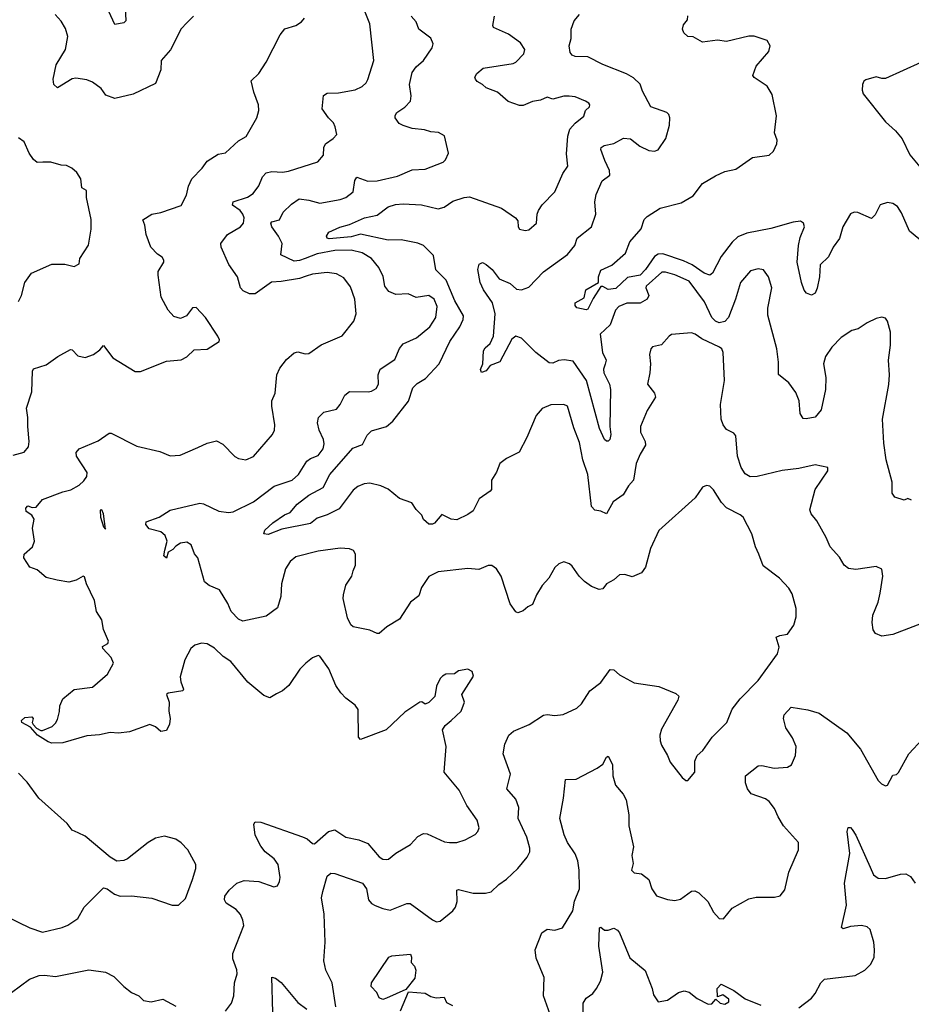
# Model space of a CAD drawing. Extents: x 2199565 to 2323334, y 894172 to 1018966.
# Tile 276 of 440: x 2251111 to 2255934, y 990720 to 996046. Entities that reach past the tile are written whole.
import ezdxf

# ---------------------------------------------------------------- set-up
doc = ezdxf.new("R2010")
doc.units = 0

msp = doc.modelspace()

# ---------------------------------------------------------------- linework, layer by layer
at = {"layer": '0CON10XD'}
for points in [[(2251682.1, 996117.9), (2251685, 996040), (2251675, 996030), (2251625, 996020), (2251529.2, 996229.2)], [(2252500.9, 992399.1), (2252465, 992378), (2252431.1, 992391.1), (2252345, 992462), (2252253.4, 992573.4), (2252210.9, 992600.9), (2252165, 992645.8), (2252125, 992670), (2252095, 992673.8), (2252058.3, 992661.7), (2252036.7, 992645), (2252005, 992582.5), (2251978.8, 992491.2), (2251981.9, 992465), (2251997.5, 992425), (2251994.1, 992415.9), (2251915, 992402.9), (2251905.8, 992395), (2251918.9, 992355), (2251918.1, 992305), (2251925.7, 992265), (2251921.4, 992235), (2251905, 992201.2), (2251875, 992196.2), (2251845, 992220.8), (2251815, 992232.5), (2251705, 992193.8), (2251645, 992186.1), (2251600.4, 992189.6), (2251543.4, 992176.6), (2251475, 992172.7), (2251345, 992134.6), (2251285, 992132.5), (2251265, 992139.1), (2251207.8, 992175), (2251169.1, 992219.1), (2251122, 992245), (2251120, 992255), (2251139.3, 992270.7), (2251176.2, 992275), (2251184.2, 992265), (2251179.2, 992245), (2251183, 992233), (2251202.6, 992212.6), (2251225, 992201.4), (2251235, 992200), (2251287, 992223), (2251305, 992240), (2251315, 992260), (2251326.4, 992303.6), (2251327.5, 992335), (2251345, 992372.5), (2251405, 992421.8), (2251505, 992435.4), (2251586.2, 992505), (2251617.7, 992565), (2251605.2, 992595.2), (2251560, 992645), (2251558.8, 992655), (2251587.6, 992672.4), (2251590.8, 992685), (2251565, 992747.5), (2251555, 992800), (2251525.8, 992845), (2251516.5, 992905), (2251472.5, 992995), (2251461.7, 993031.7), (2251455, 993036.2), (2251415.9, 993014.1), (2251376.2, 993003.8), (2251313.8, 993013.8), (2251255, 993027.9), (2251205, 993070), (2251166.7, 993085), (2251134, 993135), (2251134.5, 993155.5), (2251180, 993195), (2251191.2, 993225), (2251180, 993295), (2251188.8, 993345), (2251177.5, 993365), (2251145.7, 993385), (2251143.9, 993403.9), (2251155, 993417.1), (2251177.7, 993407.7), (2251200.2, 993409.8), (2251235, 993450.9), (2251345, 993492.5), (2251387.7, 993502.3), (2251432.6, 993527.4), (2251458.7, 993551.3), (2251473.6, 993575), (2251476.5, 993596.5), (2251418, 993685), (2251416.7, 993705), (2251432.5, 993725), (2251535, 993767.5), (2251595, 993810), (2251605, 993810), (2251745, 993739.2), (2251869.7, 993709.7), (2251925, 993687.5), (2251979.7, 993690.3), (2252075, 993732), (2252124.3, 993755.7), (2252175, 993768), (2252209.3, 993749.3), (2252275, 993683.8), (2252295, 993672), (2252335, 993665.8), (2252375, 993684), (2252478.3, 993801.7), (2252490, 993825), (2252491.4, 993855), (2252474.3, 993955), (2252475.8, 993985), (2252492.9, 994025), (2252501.4, 994125), (2252518.3, 994161.7), (2252555, 994208.8), (2252595, 994243.8), (2252615, 994250), (2252655, 994238.8), (2252675, 994241.2), (2252742.6, 994287.4), (2252855, 994335.8), (2252918.6, 994415), (2252930.5, 994455), (2252923.8, 994535), (2252900.8, 994600.8), (2252865, 994650.6), (2252825, 994671.8), (2252775, 994679.1), (2252695, 994669.6), (2252661.5, 994658.5), (2252625, 994646.1), (2252525, 994629.2), (2252472.8, 994627.2), (2252385, 994562.9), (2252355, 994562.5), (2252320.3, 994580.3), (2252305, 994596.2), (2252290, 994655), (2252241.9, 994721.9), (2252200, 994815), (2252199.4, 994835), (2252235, 994883.8), (2252305.7, 994925), (2252321.1, 994945), (2252324.5, 994975), (2252318.8, 994995), (2252303.6, 995013.6), (2252262.5, 995042.5), (2252265, 995060.5), (2252343.8, 995086.2), (2252373.4, 995106.6), (2252405, 995146.9), (2252425, 995195.8), (2252445, 995217.8), (2252475, 995224.5), (2252532.4, 995222.4), (2252565, 995227.8), (2252723, 995277), (2252755, 995313.3), (2252757.1, 995355), (2252764.5, 995375.5), (2252806.8, 995403.2), (2252826.2, 995425), (2252817.3, 995467.3), (2252808.5, 995488.5), (2252780.8, 995515), (2252747.5, 995565), (2252754.3, 995635.7), (2252775, 995648.6), (2252835, 995650.5), (2252925, 995667.1), (2252964.4, 995685.6), (2252985.5, 995704.5), (2252995, 995723.3), (2253026.9, 995825), (2253005, 996023.3), (2252948.9, 996165)], [(2251075, 993691.2), (2251135, 993706.7), (2251158.8, 993735), (2251162.5, 993765), (2251154.3, 993845), (2251155.7, 993895), (2251147.5, 993945), (2251176.4, 994033.6), (2251179.4, 994145), (2251185, 994157.5), (2251255, 994179.2), (2251316.7, 994225), (2251385, 994262.5), (2251395, 994260), (2251425, 994228), (2251465, 994219.4), (2251510, 994235), (2251545, 994260), (2251565, 994283.3), (2251615, 994216.2), (2251735, 994142.2), (2251765, 994143.3), (2251905, 994198.8), (2251985, 994206.7), (2252015, 994223.3), (2252055, 994260), (2252125, 994263.3), (2252190, 994305), (2252192.5, 994315), (2252183.3, 994335), (2252115.8, 994435.8), (2252065, 994490), (2252045, 994488), (2252013.3, 994445), (2251980.7, 994429.3), (2251945, 994440), (2251914.3, 994474.3), (2251875.9, 994545.9), (2251859.2, 994665), (2251860, 994685), (2251890, 994735), (2251890, 994745), (2251881.4, 994761.4), (2251857.2, 994777.2), (2251820.8, 994815), (2251795.8, 994885), (2251788, 994935), (2251777, 994963), (2251825.7, 994994.3), (2251875, 995002.5), (2251985, 995041.2), (2252012.9, 995097.1), (2252024.3, 995145), (2252042, 995185), (2252097.5, 995242.5), (2252125, 995281.2), (2252185, 995318), (2252225, 995326), (2252295, 995390.8), (2252336.2, 995415), (2252393.8, 995515), (2252404, 995555), (2252402, 995585), (2252377.5, 995655), (2252362.5, 995715), (2252404, 995755), (2252445, 995816.2), (2252520, 995965), (2252545, 995996.9), (2252604.3, 996015.7), (2252635.9, 996034.1), (2252651.2, 996055)], [(2252052, 996065), (2252015, 996028.8), (2251985, 995997.5), (2251927.3, 995882.7), (2251876.7, 995825), (2251874.2, 995775), (2251845, 995700.8), (2251725, 995644.3), (2251625, 995620.8), (2251577.7, 995637.7), (2251551.2, 995675), (2251505, 995708), (2251475, 995721.4), (2251415, 995730), (2251395, 995726.9), (2251315, 995678), (2251296, 995695), (2251292.5, 995725), (2251307.4, 995802.6), (2251359.4, 995885), (2251371.4, 995955), (2251359.3, 995999.3), (2251335, 996038.8), (2251302, 996075)], [(2253937.5, 992985), (2253906.9, 992935), (2253885, 992883.3), (2253859.3, 992870.7), (2253835, 992847.5), (2253805, 992837.5), (2253795, 992843.3), (2253765, 992886.7), (2253715, 993036.7), (2253690, 993075), (2253665, 993094), (2253645, 993094), (2253595, 993072.5), (2253535, 993077.1), (2253375, 993060), (2253325, 993034.2), (2253285, 992973.8), (2253269.8, 992930.2), (2253224.5, 992895.5), (2253165, 992803.3), (2253097.7, 992762.3), (2253055, 992726.2), (2253045, 992726), (2253005, 992744), (2252915, 992761.2), (2252902.4, 992772.4), (2252885, 992810), (2252861.1, 992915), (2252862.5, 992935), (2252875, 992986.7), (2252906.9, 993035), (2252915.5, 993064.5), (2252926.9, 993095), (2252927.5, 993155), (2252916.2, 993175), (2252895, 993184), (2252845, 993188), (2252725, 993171.5), (2252605, 993140.6), (2252574.2, 993115), (2252549.2, 993075), (2252527.1, 992995), (2252524.2, 992925), (2252505.6, 992864.4), (2252445, 992818.8), (2252317.5, 992792.5), (2252295, 992803.1), (2252255.6, 992845), (2252237.6, 992887.6), (2252192.4, 992962.4), (2252135.8, 992985), (2252110.5, 993005), (2252074.6, 993134.6), (2252056.9, 993156.9), (2252039.2, 993205), (2252015, 993218.9), (2251980, 993215), (2251955, 993198.8), (2251940, 993180), (2251913.6, 993166.4), (2251905, 993133.3), (2251890, 993145), (2251897, 993177), (2251908, 993225), (2251898, 993255), (2251875, 993275.6), (2251812, 993292), (2251793.8, 993315), (2251795, 993330), (2251865, 993355.6), (2251925, 993392.2), (2252085, 993430.6), (2252105, 993427.1), (2252188.3, 993388.3), (2252239.7, 993379.7), (2252265, 993383.1), (2252375, 993438.8), (2252486.7, 993523.3), (2252585.6, 993554.4), (2252618.5, 993585), (2252665, 993657.5), (2252685, 993673.1), (2252725, 993688.1), (2252753.5, 993725), (2252758.5, 993751.5), (2252755.3, 993775), (2252731.8, 993825), (2252721.3, 993865), (2252727.3, 993895), (2252757, 993923), (2252825, 993938.6), (2252845, 993963.8), (2252869.4, 994015), (2252895, 994035.6), (2252996.8, 994033.2), (2253015, 994036), (2253038.7, 994051.3), (2253052.5, 994075), (2253050.5, 994125), (2253061.9, 994155), (2253141.1, 994208.9), (2253165, 994268), (2253185, 994291.9), (2253258, 994325), (2253330, 994385), (2253362.7, 994435), (2253368.8, 994495), (2253353.1, 994535), (2253325, 994554.7), (2253255, 994543.1), (2253212.7, 994562.7), (2253145, 994559.3), (2253107.1, 994575), (2253085.6, 994605), (2253077.2, 994657.2), (2253054.4, 994705), (2253014.3, 994755), (2252964.2, 994784.3), (2252905, 994798.8), (2252815, 994798.4), (2252720, 994780), (2252655.2, 994754.8), (2252625, 994742.9), (2252595, 994740.3), (2252523.3, 994775), (2252531.4, 994835), (2252511.9, 994875), (2252475, 994925.7), (2252470, 994945), (2252475, 994952.2), (2252516.2, 994963.8), (2252535.6, 995004.4), (2252581.2, 995048.8), (2252623.4, 995076.6), (2252675, 995070.4), (2252735, 995053.8), (2252845, 995072.9), (2252875.7, 995085), (2252914.4, 995115), (2252923.8, 995176.2), (2252935, 995194), (2252993.6, 995173.6), (2253045, 995175.3), (2253155, 995199.6), (2253235, 995233.6), (2253305, 995237.1), (2253401.2, 995275), (2253415, 995288.8), (2253430.6, 995325), (2253408.3, 995418.3), (2253375.7, 995435.7), (2253335, 995439.4), (2253300.7, 995450.7), (2253235, 995458.2), (2253185, 995473.6), (2253164.2, 995485), (2253142.5, 995515), (2253141.7, 995528.3), (2253151.2, 995545), (2253195, 995572.9), (2253224.4, 995605), (2253229.5, 995635), (2253220, 995695), (2253235, 995761.2), (2253255, 995791.4), (2253295.6, 995825), (2253342, 995895), (2253348, 995915), (2253335, 995946.2), (2253270.8, 995995), (2253255.7, 996035), (2253228.1, 996065)], [(2253215, 993982.2), (2253237.8, 994055), (2253262, 994078), (2253305.6, 994104.4), (2253379.5, 994185), (2253437.3, 994305), (2253492.2, 994385), (2253510, 994425), (2253511.9, 994445), (2253465.3, 994525.3), (2253417.2, 994637.2), (2253362.9, 994692.9), (2253350.3, 994770.3), (2253295, 994824.6), (2253265, 994837.8), (2253175, 994855.2), (2253105, 994853.5), (2252955, 994885.9), (2252905, 994871.9), (2252785, 994860.3), (2252774.4, 994865), (2252771.5, 994875), (2252782.5, 994897.5), (2252843.2, 994923.2), (2252895, 994937.7), (2252976.1, 994973.9), (2253045, 994988.2), (2253105, 995033.3), (2253143.3, 995046.7), (2253185, 995050.4), (2253283.9, 995043.9), (2253375, 995022.8), (2253407, 995033), (2253455, 995064.5), (2253515, 995084.4), (2253545, 995087.5), (2253717.4, 995027.4), (2253794, 994975), (2253805, 994957.5), (2253806.7, 994925), (2253815, 994913.3), (2253846.1, 994906.1), (2253865, 994908.8), (2253906, 994945), (2253910, 994995), (2253918, 995015), (2253938, 995045), (2254005.8, 995115), (2254048.6, 995215), (2254075.5, 995254.5), (2254069.7, 995320.3), (2254075.4, 995415.4), (2254086.3, 995453.7), (2254115, 995486.4), (2254162.5, 995525), (2254171.2, 995555), (2254193.8, 995575), (2254196, 995585), (2254190, 995595), (2254172.5, 995605), (2254115, 995628.6), (2254083.3, 995633.3), (2254055, 995632.5), (2253995, 995615.7), (2253965, 995628.1), (2253929.2, 995610.8), (2253885, 995604.5), (2253835, 995582.3), (2253815, 995582.3), (2253753.6, 995603.6), (2253696, 995655), (2253635, 995677.5), (2253615, 995696.2), (2253585, 995711.2), (2253576.2, 995725), (2253573.8, 995735), (2253583.3, 995755), (2253617.5, 995785), (2253781.3, 995808.7), (2253795, 995815.8), (2253837.5, 995862.5), (2253842.7, 995885), (2253820.6, 995920.6), (2253755, 995968.8), (2253673.3, 996005), (2253670, 996015), (2253679.4, 996065)], [(2255935, 993447.5), (2255915, 993456.7), (2255895, 993447.5), (2255845, 993462.5), (2255830, 993485), (2255830.8, 993545), (2255799.1, 993665), (2255785.4, 993755), (2255778, 993885), (2255813.4, 994073.4), (2255815.6, 994125), (2255810.8, 994205), (2255821.2, 994285), (2255821.2, 994355), (2255806.2, 994415), (2255795, 994432.5), (2255775, 994437.5), (2255745, 994430), (2255695, 994406.7), (2255645.9, 994374.1), (2255612.5, 994365), (2255555, 994326.2), (2255505, 994274.2), (2255469.4, 994225), (2255459.2, 994185), (2255471.2, 994111.2), (2255469.4, 994045), (2255445.8, 993935), (2255415, 993896.7), (2255365, 993886.2), (2255349.3, 993889.3), (2255333.8, 993915), (2255328.1, 993985), (2255309.8, 994029.8), (2255271.7, 994081.7), (2255215, 994127.5), (2255216.1, 994193.9), (2255207.2, 994265), (2255158.1, 994448.1), (2255158.2, 994485), (2255180.6, 994595), (2255161.4, 994655), (2255135, 994693.8), (2255105, 994698.6), (2255065, 994687.5), (2255009.4, 994625), (2254983.5, 994535), (2254944.7, 994435.3), (2254925, 994413.5), (2254895, 994405.5), (2254875, 994414.7), (2254855, 994434.5), (2254815, 994519.5), (2254732.5, 994632.5), (2254655, 994666.6), (2254605, 994680), (2254585, 994679.6), (2254500.5, 994605), (2254498.1, 994595), (2254514, 994555), (2254506, 994535), (2254467, 994513), (2254395, 994513.4), (2254352.7, 994495), (2254333.5, 994475), (2254304.7, 994395), (2254251.1, 994345), (2254262.9, 994245), (2254284.2, 994205), (2254277.4, 994182.6), (2254269.5, 994155), (2254271, 994135), (2254301.3, 994075), (2254306.9, 994045), (2254303.5, 993845), (2254308, 993802), (2254302.9, 993775), (2254295, 993765.8), (2254285, 993765.6), (2254274.7, 993775), (2254247.3, 993835), (2254177.1, 994095), (2254105, 994198.8), (2254057, 994207), (2254025, 994202.6), (2253995, 994189), (2253975, 994189.8), (2253903.2, 994245), (2253825, 994323.5), (2253795, 994334.4), (2253772.6, 994317.4), (2253707.5, 994195), (2253656, 994175), (2253635, 994146.7), (2253608.3, 994138.3), (2253603.3, 994153.3), (2253616.2, 994185), (2253620, 994255), (2253628.3, 994271.7), (2253655.8, 994295), (2253673.5, 994335), (2253683.4, 994455), (2253668.1, 994515), (2253619.3, 994585), (2253601.5, 994625), (2253588.6, 994695), (2253595.9, 994724.1), (2253615, 994732), (2253635, 994721.9), (2253666.5, 994695), (2253705, 994644.2), (2253765, 994618.9), (2253799.1, 994589.1), (2253825.5, 994585.5), (2253865, 994599.1), (2253945, 994682.2), (2254075, 994775.6), (2254114.3, 994825), (2254127.1, 994865), (2254204.6, 994925.4), (2254227.9, 994995), (2254221.7, 995061.7), (2254229.5, 995100.5), (2254261.9, 995175), (2254304.3, 995205.7), (2254301.3, 995231.3), (2254277.1, 995285), (2254254.4, 995345), (2254256.2, 995355), (2254272.5, 995365), (2254325, 995376.7), (2254377.5, 995405), (2254415, 995402.2), (2254465, 995361.9), (2254515, 995338.1), (2254545.7, 995334.3), (2254565, 995342), (2254605.8, 995404.2), (2254626.2, 995475), (2254627.5, 995515), (2254623.3, 995533.3), (2254612.5, 995545), (2254524.6, 995574.6), (2254479.7, 995659.7), (2254467, 995697), (2254431.9, 995731.9), (2254393.6, 995753.6), (2254265, 995804.6), (2254185, 995846.2), (2254115, 995847.1), (2254098.8, 995855), (2254089.7, 995869.7), (2254083.1, 995905), (2254094.4, 995945), (2254094.6, 995995), (2254110.2, 996039.8), (2254140, 996075)], [(2254875, 995201.8), (2254925, 995225.4), (2254985, 995237.7), (2255075, 995301.1), (2255165, 995313.1), (2255189.4, 995335), (2255207.5, 995375), (2255209.5, 995395), (2255194.5, 995435), (2255205.5, 995525.5), (2255182.1, 995642.1), (2255155, 995686), (2255083.8, 995733.8), (2255077.1, 995745), (2255095.7, 995795), (2255164.2, 995875), (2255171.4, 995905), (2255154.4, 995934.4), (2255085, 995958.1), (2255055, 995957.8), (2254935, 995928.8), (2254885, 995936.2), (2254805, 995924.2), (2254755, 995954.2), (2254725, 995956), (2254704, 995975), (2254696, 995995), (2254701.7, 996018.3), (2254723.9, 996046.1), (2254725, 996067.5)], [(2255985, 995814.4), (2255795, 995727.9), (2255775, 995727.5), (2255745, 995737.5), (2255688.7, 995721.3), (2255676.9, 995713.1), (2255669.4, 995695), (2255668.5, 995665), (2255674.7, 995644.7), (2255795, 995493.3), (2255849.2, 995445), (2255885, 995402.2), (2255926, 995316), (2255989.6, 995239.6)], [(2251105, 994522.5), (2251121.2, 994555), (2251138, 994625), (2251175, 994675.8), (2251285, 994723.8), (2251355, 994723.3), (2251405, 994712), (2251432.5, 994725), (2251436.7, 994755), (2251484.1, 994825.9), (2251497.3, 994912.7), (2251497.5, 994965), (2251472.5, 995085), (2251472.5, 995122.5), (2251446.4, 995136.4), (2251442.5, 995185), (2251419.3, 995219.3), (2251393.6, 995243.6), (2251365, 995256.7), (2251335, 995258.8), (2251280, 995275), (2251236.1, 995276.1), (2251205, 995274), (2251185, 995290), (2251162, 995325), (2251135.8, 995385.8), (2251105, 995407.5)], [(2256045, 994803.3), (2255925, 994902), (2255882, 995002), (2255860, 995035), (2255835, 995052.7), (2255805, 995057.3), (2255766, 995045), (2255738.7, 994991.3), (2255718.3, 994971.7), (2255645, 995002.5), (2255625, 995004.4), (2255604.5, 994995.5), (2255563.4, 994926.6), (2255545, 994862), (2255511.5, 994815), (2255486.9, 994763.1), (2255440.5, 994719.5), (2255438, 994655), (2255425.6, 994594.4), (2255415, 994566.7), (2255395, 994556.2), (2255367.7, 994567.7), (2255355, 994582.5), (2255339.5, 994625), (2255317.1, 994735), (2255323.2, 994825), (2255332.5, 994867.5), (2255355.6, 994925), (2255351.2, 994945), (2255335.7, 994955.7), (2255295, 994950.8), (2255175, 994916.1), (2255045, 994891.5), (2254995, 994872.1), (2254965, 994842.5), (2254905.9, 994765), (2254858.2, 994675), (2254845, 994664.4), (2254814.4, 994675), (2254749.5, 994719.5), (2254701.8, 994741.8), (2254590.5, 994779.5), (2254565, 994778.7), (2254544.8, 994765.2), (2254497.1, 994695), (2254467.3, 994665), (2254398.8, 994651.2), (2254335, 994592.2), (2254295, 994587.5), (2254265, 994603.3), (2254255, 994602.5), (2254212.6, 994537.4), (2254185, 994480), (2254175, 994476.7), (2254125, 994487.5), (2254115, 994500), (2254116.7, 994515), (2254165, 994542.5), (2254172.9, 994585), (2254241.2, 994625), (2254241.6, 994655), (2254255, 994691.2), (2254315, 994718.1), (2254387.6, 994782.4), (2254411.8, 994845), (2254473.8, 994915), (2254490, 994965), (2254505, 994982.5), (2254575, 995026), (2254690, 995055), (2254755, 995093.8), (2254805, 995160), (2254875, 995201.8)], [(2256026.6, 992793.4), (2255835, 992720), (2255775, 992712), (2255740, 992725), (2255728.8, 992745), (2255722, 992785), (2255725.7, 992825), (2255754.5, 992895.5), (2255766.4, 992943.6), (2255780, 993035), (2255774.1, 993074.1), (2255745, 993088), (2255635, 993071.4), (2255595, 993076.9), (2255571.4, 993095), (2255545, 993139.2), (2255494.5, 993194.5), (2255473.1, 993245), (2255423.3, 993335), (2255393, 993373), (2255385.6, 993395), (2255414.4, 993505), (2255483.3, 993605), (2255483.6, 993623.6), (2255415, 993638), (2255325, 993618.6), (2255235, 993608.1), (2255100, 993575), (2255063.4, 993573.4), (2255035, 993589.2), (2255014, 993624), (2254993.3, 993685), (2254985.7, 993795.7), (2254975, 993808.8), (2254935, 993830), (2254917.1, 993855), (2254905.5, 993885.5), (2254902.2, 993965), (2254923.1, 994095), (2254916.7, 994245), (2254910, 994265), (2254896.7, 994275), (2254800.5, 994320.5), (2254765, 994345.8), (2254745, 994351.4), (2254637.5, 994342.5), (2254624.2, 994335), (2254582.5, 994287.5), (2254535, 994275.8), (2254524.5, 994265.5), (2254518.1, 994235), (2254523.1, 994185), (2254518.9, 994135), (2254506.9, 994075), (2254544.2, 994025), (2254550, 994005), (2254505, 993931.2), (2254468.6, 993845), (2254468.6, 993815), (2254494.3, 993765), (2254496.9, 993745), (2254466.9, 993695), (2254446.5, 993645), (2254430.8, 993555), (2254404, 993525), (2254375, 993476), (2254321.3, 993438.7), (2254285, 993373.8), (2254255, 993388), (2254222.3, 993392.3), (2254205, 993412.5), (2254184.3, 993585.7), (2254157.5, 993665), (2254139.4, 993759.4), (2254107.8, 993837.8), (2254075, 993956), (2254055, 993963.8), (2253985, 993963.3), (2253937.7, 993942.3), (2253904.1, 993905.9), (2253854.5, 993785.5), (2253813, 993707), (2253745, 993672.9), (2253708.8, 993645), (2253690.8, 993599.2), (2253663.8, 993555), (2253663.8, 993505), (2253656.2, 993495), (2253597.1, 993455), (2253565, 993390), (2253535, 993368.8), (2253475, 993341.2), (2253445, 993343.8), (2253395, 993370), (2253355, 993323.3), (2253345, 993316.7), (2253325, 993317.5), (2253295, 993342.5), (2253286.2, 993365), (2253255, 993396), (2253232.3, 993432.3), (2253165, 993456.7), (2253105, 993507.3), (2253065, 993525.3), (2253005, 993538.1), (2252975, 993535.8), (2252939.8, 993520.2), (2252915, 993501.5), (2252839.4, 993400.6), (2252775, 993368.4), (2252720.6, 993349.4), (2252685, 993320.9), (2252529.4, 993290.6), (2252455, 993262), (2252432.5, 993265), (2252437.5, 993285), (2252480, 993325), (2252542.6, 993367.4), (2252575, 993380), (2252612.2, 993425), (2252675.9, 993474.1), (2252752.3, 993515), (2252787.9, 993585), (2252912.3, 993727.7), (2252965, 993747.5), (2252991.2, 993798.8), (2253015, 993822.9), (2253095.4, 993845), (2253128.8, 993875), (2253215, 993982.2)], [(2252820.6, 990705), (2252801.1, 990835), (2252767.3, 990905), (2252756.8, 990955), (2252763.8, 991055), (2252757.2, 991207.2), (2252744.4, 991295.6), (2252750.9, 991329.1), (2252775, 991413.3), (2252795, 991428.8), (2252815, 991427.5), (2252966.2, 991375), (2252987.1, 991345), (2252998.6, 991285), (2253015, 991265.8), (2253034.6, 991254.6), (2253075, 991237.1), (2253115, 991229.2), (2253205, 991265.8), (2253224.1, 991264.1), (2253345, 991176.2), (2253365, 991166.2), (2253385, 991168.8), (2253453.8, 991225), (2253468, 991245), (2253477.1, 991275), (2253475, 991336.2), (2253485, 991340), (2253565, 991320), (2253631.7, 991321.7), (2253661.2, 991328.8), (2253702.6, 991367.4), (2253745, 991396), (2253805.8, 991455), (2253856, 991515), (2253870.8, 991545), (2253870.8, 991565), (2253854.4, 991624.4), (2253807.1, 991725), (2253810.8, 991785), (2253795, 991828.8), (2253747.1, 991885), (2253765.7, 991965), (2253725.6, 992075), (2253735, 992126.7), (2253757.5, 992175), (2253782.2, 992197.8), (2253866.7, 992233.3), (2253945, 992283.3), (2253965, 992286.9), (2254005, 992281.9), (2254051.7, 992288.3), (2254125, 992321.2), (2254150, 992345), (2254195, 992416), (2254255, 992461.2), (2254305, 992530), (2254325, 992529.2), (2254355, 992501.2), (2254435, 992458), (2254568.3, 992438.3), (2254661.2, 992401.2), (2254677.1, 992387.1), (2254672, 992365), (2254582.4, 992207.6), (2254574.4, 992175.6), (2254575.8, 992145), (2254582.1, 992122.1), (2254616, 992065), (2254629.5, 992029.5), (2254695, 991946.7), (2254715, 991930), (2254725, 991930), (2254763.3, 991975), (2254762.5, 992035), (2254776.2, 992065), (2254807, 992093), (2254857.1, 992165), (2254935.5, 992244.5), (2254965, 992316.2), (2255007.6, 992372.4), (2255105, 992472), (2255210, 992615), (2255218.8, 992651.2), (2255204, 992705), (2255222.5, 992715), (2255265, 992721.2), (2255299.1, 992770.9), (2255311.4, 992815), (2255311.2, 992861.2), (2255290.3, 992940.3), (2255271.3, 992971.3), (2255222, 993025), (2255132.6, 993092.6), (2255109.2, 993155), (2255090.8, 993195), (2255072, 993265), (2255023.8, 993355), (2255008.3, 993368.3), (2254934.3, 993405), (2254906.9, 993435), (2254865, 993502.5), (2254845, 993522.5), (2254827, 993527), (2254805, 993517.5), (2254765, 993460), (2254567.7, 993282.3), (2254524, 993185), (2254495.8, 993085), (2254475.5, 993054.5), (2254425, 993031.9), (2254385, 993045.7), (2254355, 993043.1), (2254324.3, 993015.7), (2254286, 992995), (2254265, 992968), (2254245, 992964), (2254205, 992980.8), (2254166.6, 993006.6), (2254137.5, 993035), (2254099.8, 993089.8), (2254085, 993102.5), (2254055, 993113.8), (2254027.7, 993102.3), (2254005, 993083.3), (2253974.3, 993025), (2253937.5, 992985)], [(2251575, 993290), (2251565, 993373.8), (2251555, 993393.8), (2251547, 993393), (2251547.8, 993355), (2251565, 993302.5), (2251575, 993290)], [(2252225, 990683.3), (2252257.5, 990725), (2252270, 990765), (2252273.5, 990835), (2252287.8, 990885), (2252286.3, 990906.3), (2252263.8, 990965), (2252263.6, 990995), (2252323.3, 991146.7), (2252318.8, 991175), (2252305, 991205.6), (2252282.8, 991232.8), (2252227.6, 991267.6), (2252218.1, 991285), (2252221.4, 991305), (2252245, 991337.5), (2252285, 991374.4), (2252325, 991389.1), (2252405, 991383.3), (2252485, 991355.8), (2252505, 991361.2), (2252516.6, 991383.4), (2252520, 991405), (2252509.5, 991475), (2252486.9, 991506.9), (2252439.2, 991545), (2252415.6, 991575.6), (2252385.7, 991635), (2252376.7, 991695), (2252385, 991706.2), (2252415, 991705.8), (2252640, 991625), (2252666.2, 991615), (2252695, 991589.2), (2252705, 991588.6), (2252781.9, 991655), (2252815, 991663.1), (2252875, 991623.8), (2252945, 991609.3), (2252995, 991590), (2253055, 991516.9), (2253075, 991505.6), (2253095, 991502.9), (2253105.4, 991504.6), (2253145, 991537.1), (2253225, 991584), (2253265, 991627.5), (2253295, 991643.3), (2253315, 991641.2), (2253408.7, 991598.7), (2253435.7, 991594.3), (2253475, 991595.6), (2253521.3, 991608.7), (2253575, 991638), (2253590, 991655), (2253595.7, 991674.3), (2253585.7, 991715), (2253530.6, 991795), (2253487.6, 991877.6), (2253407.1, 991975), (2253417.5, 992115), (2253397.5, 992205), (2253412.4, 992227.6), (2253445.8, 992254.2), (2253498.8, 992305), (2253517.5, 992355), (2253503.3, 992395), (2253566.7, 992495), (2253559.3, 992519.3), (2253535, 992532.5), (2253485, 992523.3), (2253463, 992507), (2253416.4, 992506.4), (2253397.5, 992495), (2253385, 992482.5), (2253365, 992440), (2253356.2, 992385), (2253325, 992352.5), (2253305, 992343.8), (2253285.8, 992355.8), (2253275, 992353.8), (2253195, 992300.8), (2253093.3, 992205), (2252955, 992152), (2252944.2, 992164.2), (2252941.2, 992315), (2252925, 992337.5), (2252875, 992375.8), (2252848.6, 992405), (2252821.5, 992445), (2252783.6, 992533.6), (2252735, 992603.8), (2252725, 992607.5), (2252695, 992593.8), (2252658.8, 992565), (2252627, 992533), (2252566.2, 992445), (2252533.3, 992415), (2252500.9, 992399.1)], [(2253980, 990665), (2253944.6, 990765), (2253947.3, 990865), (2253905, 990968.8), (2253899.5, 991015), (2253935, 991106.2), (2253965, 991126.2), (2254005, 991120), (2254047.1, 991132.9), (2254103.1, 991225), (2254112.1, 991277.9), (2254139.7, 991345), (2254137.5, 991445), (2254130.4, 991495), (2254115, 991534.3), (2254074.4, 991595), (2254055.5, 991635.5), (2254032.5, 991725), (2254053.1, 991835), (2254064, 991936), (2254121.7, 991938.3), (2254235, 991996.2), (2254265, 992018), (2254285, 992056.7), (2254295, 992061.2), (2254317.3, 992017.3), (2254320, 991955), (2254334, 991905), (2254375, 991856.2), (2254391.1, 991825), (2254406.7, 991745), (2254405.5, 991685.5), (2254432.3, 991572.3), (2254423.1, 991525), (2254429.2, 991480.8), (2254421.2, 991445), (2254435, 991431.2), (2254475, 991426.2), (2254513.8, 991395), (2254531.2, 991345), (2254555, 991306.7), (2254615, 991285.7), (2254655, 991280.8), (2254685, 991288), (2254745, 991332.5), (2254764.1, 991334.1), (2254785, 991322.5), (2254833.3, 991275), (2254865, 991217.5), (2254895, 991183.3), (2254918.3, 991181.7), (2254965, 991240), (2255055, 991290), (2255095, 991299.2), (2255195, 991300), (2255225, 991306.2), (2255250.5, 991339.5), (2255272, 991435), (2255323.8, 991555), (2255324.2, 991595), (2255242.7, 991685), (2255213.2, 991733.2), (2255195, 991778.6), (2255166.2, 991816.2), (2255145, 991831.2), (2255067.8, 991857.8), (2255048, 991885), (2255037.8, 991917.8), (2255036.7, 991955), (2255105, 992010), (2255125, 992011.2), (2255193, 991997), (2255265, 992002.5), (2255285.5, 992014.5), (2255306.9, 992065), (2255311.2, 992115), (2255291.2, 992161.2), (2255256, 992215), (2255242, 992265), (2255246, 992285), (2255285, 992327.1), (2255375, 992312.9), (2255435, 992294.2), (2255585, 992188), (2255659.8, 992099.8), (2255755, 991931.2), (2255772.9, 991912.9), (2255795, 991901.2), (2255806, 991905), (2255835, 991958.8), (2255855, 991963.3), (2255865, 991973.3), (2255920, 992075), (2255995, 992154)], [(2251035.8, 991195.8), (2251165, 991132.5), (2251235, 991110), (2251340, 991135), (2251371.9, 991148.1), (2251425, 991184), (2251460, 991245), (2251565, 991350), (2251583.6, 991343.6), (2251623.3, 991315), (2251655, 991304.2), (2251715, 991306.2), (2251825, 991293.8), (2251935, 991256.7), (2251970, 991255), (2252007.7, 991292.3), (2252046.7, 991395), (2252064, 991455), (2252063.8, 991475), (2252020, 991555), (2251985, 991593.3), (2251955, 991613.3), (2251895, 991628.8), (2251845, 991618), (2251806.7, 991595), (2251693.6, 991506.4), (2251675, 991496.7), (2251636.1, 991493.9), (2251600, 991515), (2251465, 991630), (2251427.3, 991647.3), (2251395, 991661.2), (2251368.3, 991698.3), (2251213.8, 991835), (2251151.7, 991921.7), (2251105, 991970)], [(2255325, 990700.8), (2255395, 990752.9), (2255415, 990778), (2255445, 990836.2), (2255465, 990856), (2255630, 990875), (2255682.5, 990905), (2255715, 990937.5), (2255733.8, 990975), (2255736, 991015), (2255732, 991055), (2255711.2, 991125), (2255695, 991138), (2255664.1, 991145.9), (2255605, 991140.8), (2255565, 991127.5), (2255557.5, 991135), (2255584.3, 991255), (2255573.5, 991375), (2255601.1, 991535), (2255587.1, 991655), (2255593.1, 991676.9), (2255605, 991676.2), (2255615, 991666), (2255635, 991633.8), (2255710.9, 991460.9), (2255730.2, 991420.2), (2255755, 991402.5), (2255795, 991399.5), (2255875, 991424.4), (2255905, 991425.6), (2255930.6, 991410.6), (2255955.7, 991375)], [(2254230.4, 990805), (2254252.8, 990845), (2254265.8, 990894.2), (2254244.4, 991034.4), (2254247.5, 991132.5), (2254255, 991137.5), (2254275, 991120), (2254295, 991120), (2254325, 991131.2), (2254345, 991121.2), (2254355, 991106.2), (2254410.9, 990970.9), (2254495, 990902.5), (2254532.9, 990805), (2254540.3, 990770.3), (2254565, 990733.8), (2254615, 990741.9), (2254675, 990783.1), (2254705, 990792.2), (2254732.5, 990785), (2254775, 990751.1), (2254835, 990720.6), (2254855, 990722.9), (2254876.7, 990746.7), (2254900, 990725), (2254925, 990719.4), (2254946.8, 990733.2), (2254946.9, 990746.9), (2254915, 990771.4), (2254885, 990760), (2254884.6, 990805.4), (2254905, 990828), (2254973.8, 990795), (2255035, 990748.8), (2255120, 990715)], [(2253075, 990745.4), (2253055, 990754.6), (2253043.1, 990783.1), (2253012.5, 990815), (2253013.9, 990836.1), (2253107.5, 990975), (2253125, 990982), (2253225, 990991.3), (2253231.1, 990975), (2253228.8, 990945), (2253245.9, 990925.9), (2253254.4, 990905), (2253248.3, 990861.7), (2253200.3, 990799.7), (2253095, 990752.4), (2253075, 990745.4)], [(2251007.5, 990685), (2251065.8, 990784.2), (2251164.7, 990855.3), (2251216.7, 990875), (2251245, 990877.9), (2251305, 990869.2), (2251485, 990905.8), (2251575, 990894), (2251620.3, 990870.3), (2251675, 990815.6), (2251715, 990784.2), (2251755, 990766), (2251780.9, 990740.9), (2251823, 990733), (2251885, 990747.1), (2251955, 990710)], [(2252480.4, 990675), (2252474.2, 990865.8), (2252495, 990861.2), (2252525, 990837.5), (2252615, 990730), (2252665, 990692.9)], [(2254159.2, 990675), (2254158.9, 990725), (2254175, 990752), (2254211.4, 990778.6), (2254230.4, 990805)], [(2253171.8, 990685), (2253215, 990787.5), (2253305, 990780), (2253335, 990761.2), (2253364.2, 990754.2), (2253407.7, 990757.7), (2253420, 990730), (2253452.5, 990712.5)]]:
    msp.add_lwpolyline(points, dxfattribs=at)

doc.saveas('drawing.dxf')
